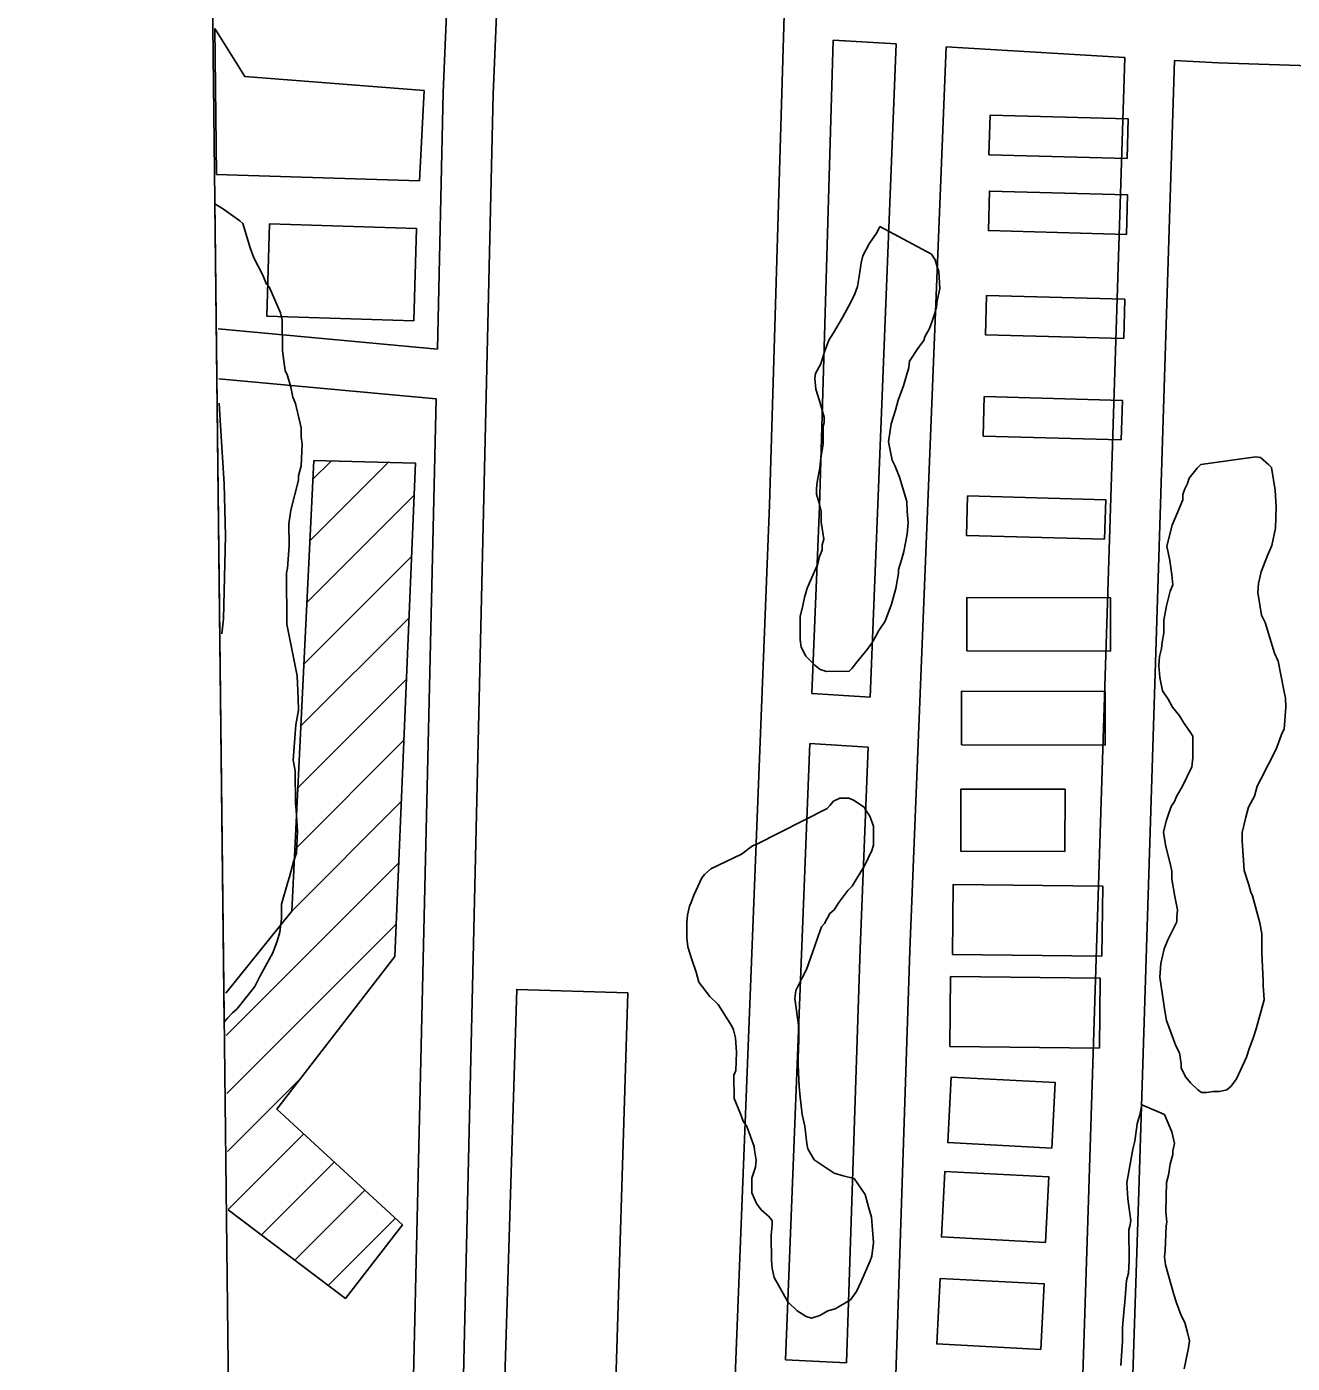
# Model space of a CAD drawing. Extents: x 3677843 to 3715951, y 511991 to 537744.
# Drawn here: x 3700134 to 3700897, y 518734 to 519539 of the extents above; entities that cross this region are included whole.
import ezdxf

# ---------------------------------------------------------------- set-up
doc = ezdxf.new("R2010")
doc.units = 0
for name, color, linetype in [('V-ANNO-SYMB', 7, 'Continuous'), ('V-BLDG-OTLN', 7, 'Continuous'), ('V-ROAD-CNTR', 7, 'Continuous'), ('V-SITE-VEGE', 7, 'Continuous')]:
    doc.layers.add(name, color=color, linetype=linetype)

msp = doc.modelspace()

# ---------------------------------------------------------------- linework, layer by layer
at = {"layer": 'V-ANNO-SYMB'}
msp.add_lwpolyline([(3687883.44, 520946.97), (3700228.35, 521088.81), (3700261.57, 518197.35), (3687916.66, 518055.51)], close=True, dxfattribs=at)
at = {"layer": 'V-BLDG-OTLN'}
for p, q in [((3700248.33, 519450.27), (3700247.32, 519538.12)), ((3700304.73, 519229.46), (3700351.93, 519276.65)), ((3700306.55, 519266.63), (3700317.46, 519277.54)), ((3700302.91, 519192.28), (3700367.57, 519256.95)), ((3700301.09, 519155.11), (3700366.02, 519220.03)), ((3700299.27, 519117.93), (3700364.46, 519183.12)), ((3700297.45, 519080.76), (3700362.9, 519146.21)), ((3700295.63, 519043.58), (3700361.34, 519109.29)), ((3700293.81, 519006.41), (3700359.79, 519072.38)), ((3700254.29, 518931.54), (3700358.23, 519035.47)), ((3700254.7, 518896.58), (3700356.67, 518998.55)), ((3700255.1, 518861.63), (3700298.9, 518905.43)), ((3700255.5, 518826.67), (3700300.97, 518872.15)), ((3700275.52, 518811.34), (3700319.39, 518855.21)), ((3700295.63, 518796.09), (3700337.8, 518838.26)), ((3700315.74, 518780.85), (3700356.21, 518821.32))]:
    msp.add_line(p, q, dxfattribs=at)
for points in [[(3700247.32, 519538.12), (3700265.39, 519509.29), (3700373.53, 519500.8), (3700370.77, 519446.47)], [(3700370.77, 519446.47), (3700248.33, 519450.27)], [(3700293.81, 519006.41), (3700307.1, 519277.81), (3700368.39, 519276.23), (3700355.84, 518979), (3700284.72, 518887.11), (3700360.49, 518817.38), (3700326.06, 518773.03), (3700255.5, 518826.5)], [(3700254, 518956.86), (3700293.81, 519006.41)]]:
    msp.add_lwpolyline(points, dxfattribs=at)
for points in [[(3700797.23, 519459.88), (3700797.89, 519483.67), (3700714.62, 519485.96), (3700713.96, 519462.17)], [(3700796.87, 519414.1), (3700797.53, 519437.89), (3700714.26, 519440.18), (3700713.6, 519416.39)], [(3700367.23, 519362.12), (3700278.65, 519364.96), (3700280.43, 519420.51), (3700369.01, 519417.68)], [(3700795.17, 519351.31), (3700795.82, 519375.1), (3700712.55, 519377.39), (3700711.9, 519353.6)], [(3700793.73, 519290.35), (3700794.38, 519314.14), (3700711.11, 519316.43), (3700710.46, 519292.64)], [(3700783.66, 519230.46), (3700784.31, 519254.25), (3700701.04, 519256.54), (3700700.39, 519232.75)], [(3700700.58, 519163.14), (3700700.65, 519195.32), (3700787.24, 519195.14), (3700787.18, 519162.96)], [(3700697.32, 519106.64), (3700697.38, 519138.82), (3700783.98, 519138.63), (3700783.91, 519106.45)], [(3700759.71, 519042.4), (3700759.79, 519079.82), (3700697, 519079.95), (3700696.92, 519042.54)], [(3700691.91, 518980.28), (3700692.37, 519022.39), (3700782.52, 519021.42), (3700782.07, 518979.3)], [(3700690.38, 518924.82), (3700690.84, 518966.94), (3700780.99, 518965.96), (3700780.54, 518923.85)], [(3700421.09, 518692.94), (3700429.37, 518959.18), (3700496.4, 518957.1), (3700488.13, 518690.86)], [(3700751.81, 518863.59), (3700753.9, 518903.04), (3700691.21, 518906.37), (3700689.11, 518866.92)], [(3700748, 518806.75), (3700750.09, 518846.2), (3700687.39, 518849.53), (3700685.3, 518810.07)], [(3700745.17, 518742.32), (3700747.26, 518781.78), (3700684.56, 518785.1), (3700682.47, 518745.65)]]:
    msp.add_lwpolyline(points, close=True, dxfattribs=at)
at = {"layer": 'V-ROAD-CNTR'}
for points in [[(3700652.02, 520924.1), (3700649.42, 520890.12), (3700639.26, 520685.63), (3700620.7, 520407.13), (3700613.25, 520278.03), (3700609.03, 520228.37), (3700607.82, 520155.21), (3700601.72, 519908.41), (3700590.54, 519546.18), (3700581.74, 519251.22), (3700560.75, 518720.95), (3700538.48, 518315.09), (3700528.82, 518060.56), (3700520.11, 517723.9), (3700518.68, 517620.6)], [(3700241.04, 520085.16), (3700438.47, 520054.15), (3700415.06, 519498.57), (3700391.81, 518492.11), (3700258.14, 518596.67)], [(3700241.39, 520054.74), (3700407.37, 520028.67), (3700385.08, 519499.55), (3700381.51, 519345.02)], [(3700620.1, 519531.09), (3700611.73, 519250.18), (3700607.26, 519137.41)], [(3700627.28, 519530.67), (3700620.09, 519531.1)], [(3700658.12, 519528.86), (3700620.1, 519531.09)], [(3700658.12, 519528.86), (3700642.33, 519135.25)], [(3700688.08, 519527.09), (3700666.23, 518982.56), (3700645.55, 518355.52), (3700643.51, 518309.43)], [(3700795.91, 519520.75), (3700688.08, 519527.09)], [(3700756.9, 518304.93), (3700774.04, 518832.35), (3700795.91, 519520.75)], [(3700786.88, 518303.75), (3700804.02, 518831.38), (3700825.87, 519518.98)], [(3700962.75, 519513.87), (3700852.18, 519517.43), (3700825.87, 519518.98)], [(3700249.4, 519357.24), (3700381.51, 519345.02)], [(3700249.75, 519327.08), (3700380.81, 519314.96)], [(3700249.92, 519312.4), (3700249.92, 519312.41)], [(3700249.92, 519312.39), (3700249.92, 519312.4)], [(3700249.92, 519312.4), (3700249.92, 519312.4)], [(3700249.92, 519312.4), (3700249.92, 519312.4)], [(3700249.92, 519312.38), (3700249.92, 519312.39)], [(3700249.92, 519312.39), (3700249.92, 519312.39)], [(3700249.92, 519312.37), (3700249.92, 519312.38)], [(3700249.92, 519312.38), (3700249.92, 519312.38)], [(3700249.92, 519312.38), (3700249.92, 519312.38)], [(3700251.52, 519173.36), (3700252.66, 519182.55), (3700253.91, 519232.6), (3700252.94, 519263.78), (3700250.78, 519298.79), (3700249.92, 519312.37)], [(3700249.92, 519312.37), (3700249.92, 519312.37)], [(3700380.81, 519314.96), (3700363.2, 518552.58), (3700257.7, 518635.1)], [(3700607.26, 519137.41), (3700642.33, 519135.25)], [(3700606.08, 519107.43), (3700591.38, 518736.07)], [(3700606.07, 519107.43), (3700641.13, 519105.27)], [(3700641.13, 519105.27), (3700636.25, 518983.65), (3700628.03, 518734.28)], [(3700591.38, 518736.07), (3700628.03, 518734.28)]]:
    msp.add_lwpolyline(points, dxfattribs=at)
at = {"layer": 'V-SITE-VEGE'}
for p, q in [((3700253.04, 518939.52), (3700247.38, 519432.63)), ((3700247.38, 519432.63), (3700252.66, 519429.32)), ((3700252.66, 519429.32), (3700262.52, 519422.29)), ((3700262.52, 519422.29), (3700264.17, 519420.67)), ((3700264.17, 519420.67), (3700268.63, 519405.97)), ((3700268.63, 519405.97), (3700270.85, 519399.98)), ((3700270.85, 519399.98), (3700276.38, 519389.66)), ((3700276.38, 519389.66), (3700278.59, 519384.22)), ((3700278.59, 519384.22), (3700280.24, 519382.59)), ((3700280.24, 519382.59), (3700286.89, 519366.82)), ((3700286.89, 519366.82), (3700288.01, 519362.46)), ((3700288.01, 519362.46), (3700288.13, 519343.92)), ((3700288.13, 519343.92), (3700289.85, 519331.93)), ((3700289.85, 519331.93), (3700290.95, 519329.76)), ((3700290.95, 519329.76), (3700293.18, 519322.13)), ((3700293.18, 519322.13), (3700294.31, 519316.14)), ((3700294.31, 519316.14), (3700295.97, 519312.34)), ((3700295.97, 519312.34), (3700299.34, 519297.63)), ((3700299.34, 519297.63), (3700299.38, 519292.18)), ((3700299.38, 519292.18), (3700299.96, 519287.82)), ((3700299.96, 519287.82), (3700299.5, 519274.72)), ((3700299.5, 519274.72), (3700297.9, 519268.71)), ((3700297.9, 519268.71), (3700297.92, 519265.99)), ((3700297.92, 519265.99), (3700293.12, 519247.96)), ((3700293.12, 519247.96), (3700292.09, 519239.77)), ((3700292.09, 519239.77), (3700292.18, 519226.68)), ((3700292.18, 519226.68), (3700291.68, 519218.49)), ((3700291.17, 519213.03), (3700290.65, 519210.3)), ((3700291.68, 519218.49), (3700291.17, 519213.03)), ((3700290.65, 519210.3), (3700290.85, 519179.22)), ((3700290.85, 519179.22), (3700297.06, 519148.17)), ((3700297.06, 519148.17), (3700297.69, 519134.53)), ((3700297.69, 519134.53), (3700297.74, 519127.44)), ((3700297.74, 519127.44), (3700296.16, 519118.71)), ((3700296.16, 519118.71), (3700294.66, 519097.42)), ((3700294.66, 519097.42), (3700295.8, 519090.89)), ((3700295.8, 519090.89), (3700295.93, 519071.25)), ((3700295.93, 519071.25), (3700296.5, 519067.44)), ((3700296.5, 519067.44), (3700297.13, 519054.35)), ((3700297.13, 519054.35), (3700296.67, 519041.26)), ((3700295.06, 519036.88), (3700292.4, 519027.05)), ((3700296.67, 519041.26), (3700295.06, 519036.88)), ((3700292.4, 519027.05), (3700291.33, 519023.77)), ((3700291.33, 519023.77), (3700287.6, 519010.65)), ((3700287.6, 519010.65), (3700287.65, 519001.93)), ((3700287.65, 519001.93), (3700286.62, 518993.74)), ((3700285.02, 518988.27), (3700282.34, 518981.17)), ((3700286.62, 518993.74), (3700285.02, 518988.27)), ((3700282.34, 518981.17), (3700274.79, 518967.48)), ((3700274.79, 518967.48), (3700271.56, 518960.91)), ((3700271.56, 518960.91), (3700260.74, 518947.21)), ((3700260.74, 518947.21), (3700258.03, 518945.01)), ((3700254.78, 518941.72), (3700253.04, 518939.52)), ((3700258.03, 518945.01), (3700254.78, 518941.72))]:
    msp.add_line(p, q, dxfattribs=at)
for points in [[(3700648.17, 519418.83), (3700679.37, 519402.13), (3700681.57, 519398.87), (3700682.69, 519394.51), (3700683.8, 519391.79), (3700684.42, 519381.43), (3700682.83, 519374.33), (3700682.31, 519370.51), (3700681.24, 519366.69), (3700679.64, 519361.77), (3700678.03, 519357.39), (3700675.33, 519352.47), (3700674.8, 519350.28), (3700671.56, 519345.9), (3700666.16, 519337.68), (3700665.64, 519333.86), (3700662.44, 519322.93), (3700659.22, 519314.18), (3700657.63, 519308.17), (3700654.95, 519299.97), (3700653.39, 519289.05), (3700654.52, 519283.06), (3700655.64, 519278.16), (3700657.3, 519274.9), (3700660.07, 519267.82), (3700664.53, 519253.13), (3700664.57, 519247.12), (3700665.16, 519240.58), (3700664.66, 519233.49), (3700662.55, 519223.11), (3700661.49, 519218.74), (3700659.35, 519212.18), (3700659.36, 519210), (3700657.79, 519200.72), (3700655.12, 519191.43), (3700651.37, 519181.04), (3700647.59, 519175.56), (3700644.89, 519170.64), (3700643.28, 519167.9), (3700640.58, 519164.06), (3700635.16, 519157.48), (3700631.38, 519152.55), (3700629.75, 519150.9), (3700616.12, 519150.81), (3700612.29, 519151.88), (3700609, 519154.58), (3700603.51, 519160), (3700600.75, 519165.44), (3700600.17, 519169.79), (3700600.08, 519183.98), (3700601.68, 519190.53), (3700602.73, 519195.45), (3700604.33, 519200.91), (3700608.1, 519209.12), (3700610.78, 519215.68), (3700611.84, 519220.05), (3700613.46, 519223.88), (3700613.44, 519227.15), (3700614.5, 519230.43), (3700613.94, 519233.16), (3700612.8, 519240.79), (3700612.75, 519247.33), (3700611.63, 519252.23), (3700609.96, 519257.68), (3700609.94, 519260.95), (3700610.46, 519264.77), (3700612.04, 519273.51), (3700612.54, 519279.51), (3700614.13, 519287.7), (3700614.06, 519298.61), (3700614.59, 519300.79), (3700614.56, 519304.07), (3700611.77, 519313.87), (3700609.54, 519320.94), (3700608.96, 519327.48), (3700609.48, 519330.22), (3700612.72, 519336.24), (3700614.85, 519343.34), (3700617.53, 519350.45), (3700620.23, 519354.83), (3700625.62, 519364.14), (3700630.47, 519372.9), (3700633.17, 519378.37), (3700634.77, 519382.74), (3700635.82, 519388.75), (3700636.86, 519396.94), (3700637.92, 519401.31), (3700641.69, 519408.43), (3700646.56, 519415.55)], [(3700574.07, 519046.75), (3700616.47, 519068.3), (3700618.1, 519069.95), (3700620.26, 519072.69), (3700624.07, 519074.35), (3700629.52, 519074.39), (3700632.26, 519073.32), (3700638.83, 519069), (3700639.93, 519066.82), (3700642.14, 519063.56), (3700644.36, 519057.58), (3700644.43, 519046.12), (3700643.36, 519042.85), (3700639.06, 519034.09), (3700631.5, 519021.49), (3700628.8, 519018.75), (3700623.39, 519011.62), (3700620.69, 519007.24), (3700617.98, 519005.04), (3700614.75, 518999.02), (3700613.12, 518996.83), (3700610.98, 518991.36), (3700608.84, 518984.8), (3700604.02, 518971.14), (3700601.33, 518966.21), (3700597.56, 518958.55), (3700597.04, 518953.64), (3700599.34, 518936.2), (3700599.39, 518929.11), (3700598.92, 518917.65), (3700598.94, 518913.83), (3700599.57, 518900.74), (3700600.16, 518894.2), (3700601.32, 518883.85), (3700603, 518876.77), (3700604.16, 518866.41), (3700604.73, 518863.14), (3700608.59, 518856.62), (3700620.65, 518848.52), (3700626.11, 518846.92), (3700632.67, 518845.33), (3700639.27, 518835.55), (3700641.51, 518827.39), (3700643.18, 518821.94), (3700644.37, 518806.68), (3700643.34, 518798.49), (3700642.26, 518795.76), (3700636.89, 518783.18), (3700634.2, 518777.16), (3700630.42, 518772.23), (3700621.18, 518766.71), (3700616.83, 518765.59), (3700611.94, 518762.83), (3700607.04, 518761.16), (3700603.76, 518762.23), (3700598.28, 518765.47), (3700592.79, 518770.89), (3700584.52, 518785.56), (3700583.39, 518791.01), (3700582.81, 518795.91), (3700582.71, 518811.18), (3700583.21, 518817.18), (3700583.2, 518819.91), (3700581, 518822.62), (3700576.61, 518826.41), (3700573.86, 518830.21), (3700571.09, 518836.74), (3700571.03, 518845.47), (3700573.17, 518852.03), (3700573.69, 518856.39), (3700572.56, 518862.39), (3700572.54, 518864.57), (3700568.1, 518876.54), (3700565.89, 518879.8), (3700564.23, 518884.15), (3700560.35, 518893.4), (3700560.26, 518907.58), (3700561.33, 518910.31), (3700561.81, 518921.22), (3700561.2, 518929.95), (3700560.08, 518934.85), (3700558.97, 518937.02), (3700550.71, 518950.06), (3700545.77, 518954.93), (3700539.16, 518963.62), (3700537.49, 518969.61), (3700534.71, 518977.77), (3700532.48, 518984.84), (3700531.9, 518990.3), (3700531.83, 518999.57), (3700532.35, 519003.93), (3700533.41, 519009.4), (3700534.48, 519011.59), (3700536.09, 519015.96), (3700540.93, 519026.35), (3700542.55, 519028.55), (3700546.35, 519031.84), (3700564.84, 519040.69), (3700571.35, 519045.64)]]:
    msp.add_lwpolyline(points, close=True, dxfattribs=at)
for points in [[(3700841.65, 519275.56), (3700874.89, 519280.15), (3700877.62, 519279.62), (3700882.56, 519275.29), (3700884.21, 519273.66), (3700886.48, 519260.04), (3700887.1, 519249.68), (3700886.63, 519237.13), (3700884.52, 519226.76), (3700881.83, 519220.74), (3700878.08, 519210.9), (3700876.49, 519203.8), (3700875.98, 519198.34)], [(3700875.98, 519198.34), (3700878.25, 519184.72), (3700880.46, 519180.37), (3700886.04, 519161.86), (3700888.25, 519156.96), (3700891.64, 519139.53), (3700892.76, 519134.63), (3700892.8, 519129.18), (3700891.79, 519116.08), (3700890.72, 519113.89), (3700886.96, 519104.05), (3700877.81, 519085.99), (3700875.66, 519081.61), (3700874.06, 519075.6), (3700870.29, 519069.03), (3700868.69, 519063.02), (3700866.57, 519053.73), (3700866.6, 519048.83), (3700867.81, 519030.83), (3700870.59, 519022.13), (3700871.71, 519017.77), (3700872.82, 519015.6), (3700877.29, 518999.26), (3700878.42, 518992.73), (3700878.5, 518981.27), (3700879.16, 518964.37), (3700879.17, 518961.64), (3700879.77, 518952.92), (3700874.98, 518935.43), (3700873.38, 518930.51), (3700870.7, 518923.4), (3700869.09, 518918.48), (3700868.02, 518915.75), (3700863.18, 518905.35), (3700859.93, 518900.97), (3700857.22, 518898.77), (3700852.87, 518897.65), (3700849.05, 518897.62), (3700845.23, 518897.05), (3700841.96, 518897.03), (3700839.77, 518898.65), (3700835.38, 518902.99), (3700832.63, 518906.24), (3700829.87, 518911.68), (3700829.85, 518914.41), (3700828.71, 518920.95), (3700826.5, 518925.29), (3700820.95, 518940.53), (3700819.81, 518947.61), (3700819.25, 518950.34), (3700816.96, 518966.68), (3700817.45, 518974.87), (3700819.57, 518983.61), (3700821.72, 518989.08), (3700827.1, 519000.02), (3700827.08, 519002.75), (3700827.6, 519007.12), (3700825.91, 519015.29), (3700824.21, 519025.64), (3700824.17, 519030.55), (3700823.61, 519033.27), (3700820.25, 519046.34), (3700819.11, 519053.97), (3700820.71, 519060.52), (3700822.31, 519065.44), (3700823.92, 519069.82), (3700825.54, 519072.01), (3700827.15, 519075.84), (3700830.39, 519081.31), (3700836.31, 519093.35), (3700836.82, 519098.81), (3700836.73, 519111.9), (3700835.08, 519114.62), (3700831.22, 519120.04), (3700829.02, 519123.85), (3700824.62, 519129.27), (3700821.86, 519134.17), (3700818.55, 519139.05), (3700816.86, 519147.22), (3700816.27, 519154.31), (3700816.78, 519159.77), (3700817.84, 519164.68), (3700818.36, 519168.51), (3700819.41, 519173.97), (3700819.36, 519181.6), (3700820.94, 519190.34), (3700823.07, 519199.08), (3700824.68, 519202.91), (3700824.09, 519208.91), (3700822.94, 519217.62), (3700821.25, 519226.34), (3700824.44, 519238.91), (3700827.12, 519245.47), (3700830.89, 519254.22), (3700830.86, 519257.49), (3700831.93, 519260.77), (3700833.55, 519264.06), (3700834.62, 519267.34), (3700837.87, 519271.17), (3700839.49, 519273.37), (3700841.65, 519275.56)], [(3700793.41, 518732.54), (3700794.4, 518747.27), (3700794.35, 518755.45), (3700795.37, 518766.91), (3700795.89, 518770.73), (3700796.89, 518783.83), (3700797.95, 518788.2), (3700798.45, 518795.84), (3700798.32, 518814.39), (3700798.86, 518816.57), (3700799.38, 518819.85), (3700797.66, 518832.93), (3700797.05, 518842.74), (3700800.73, 518862.95), (3700801.79, 518867.86), (3700803.36, 518878.23), (3700804.96, 518883.7), (3700806.01, 518889.71)], [(3700806.01, 518889.71), (3700819.69, 518883.8), (3700824.12, 518873.46), (3700825.8, 518866.38), (3700824.73, 518862.01), (3700824.75, 518859.83), (3700823.15, 518853.82), (3700822.11, 518847.27), (3700821.05, 518842.9), (3700820.62, 518825.44), (3700821.2, 518818.9), (3700820.67, 518816.71), (3700820.22, 518801.98), (3700819.7, 518798.16), (3700820.28, 518793.26), (3700825.31, 518775.29), (3700826.98, 518770.39), (3700829.75, 518762.78), (3700831.96, 518758.43), (3700833.64, 518752.44), (3700834.76, 518747.54), (3700834.25, 518743.17), (3700831.6, 518730.61)]]:
    msp.add_lwpolyline(points, dxfattribs=at)

doc.saveas('drawing.dxf')
